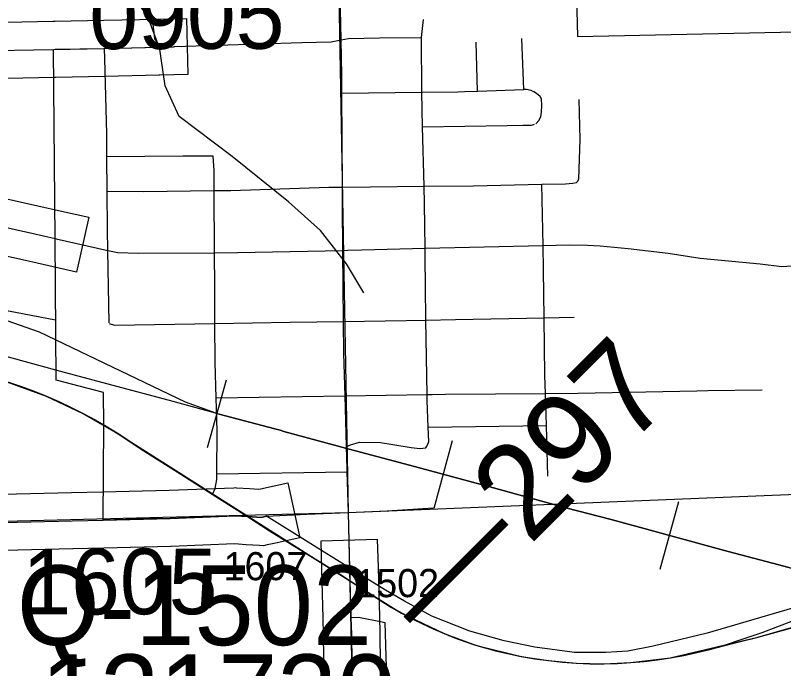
# Model space of a CAD drawing. Extents: x 128.7 to 185.5, y -21.4 to 12.6.
# Drawn here: x 136.858 to 137.678, y -9.797 to -9.1 of the extents above; entities that cross this region are included whole.
import ezdxf

# ---------------------------------------------------------------- set-up
doc = ezdxf.new("R2010")
doc.units = 0
for name, color, linetype in [('tdCoCityStreetMajor', 7, 'Continuous'), ('tdCoCityStreetMinor', 7, 'Continuous'), ('tdCoCorpBndry', 7, 'Continuous'), ('tdCoHydroRiver', 7, 'Continuous'), ('tdCoPipe', 7, 'Continuous'), ('tdCoPriCL', 7, 'Continuous'), ('tdCoPrimary', 7, 'Continuous'), ('tdCoPriNonDiv', 7, 'Continuous'), ('tdCoPriNonDivCL', 7, 'Continuous'), ('tdCoPropPend', 7, 'Continuous'), ('tdCoRRCL', 7, 'Continuous'), ('tdCoSecRdNmbr', 7, 'Continuous'), ('tdCoSecRteBand', 7, 'Continuous'), ('tdCoSecRteCL', 7, 'Continuous'), ('tdCoSectLine', 7, 'Continuous'), ('tdCoStrucSecCoName', 7, 'Continuous'), ('tdCoStrucSecFHWANum', 7, 'Continuous'), ('tdCoSurfAsphalt', 7, 'Continuous'), ('tdCoSurfGravel', 7, 'Continuous'), ('tdStHwyPriRefPost1', 7, 'Continuous')]:
    doc.layers.add(name, color=color, linetype=linetype)

msp = doc.modelspace()

# ---------------------------------------------------------------- linework, layer by layer
at = {"layer": 'tdCoCityStreetMajor'}
for points in [[(137.20561, -9.12636), (137.20365, -9.02872), (137.20357, -9.02255), (137.20356, -9.02205), (137.20356, -9.022)], [(137.01141, -9.13408), (137.02662, -9.1336), (137.02802, -9.13355), (137.02832, -9.13354), (137.1636, -9.12924), (137.19492, -9.1285), (137.20561, -9.12636)], [(137.20755, -9.3509), (137.20755, -9.35073), (137.2071, -9.30393), (137.207, -9.28336), (137.20647, -9.18326), (137.20637, -9.1641), (137.20561, -9.12636)], [(136.90053, -9.33818), (136.90149, -9.3384), (136.95673, -9.35087), (136.96722, -9.35324), (136.98917, -9.35398), (137.07058, -9.35341), (137.09496, -9.35324), (137.20755, -9.3509)], [(137.20755, -9.3509), (137.21271, -9.3508), (137.22763, -9.35028), (137.29516, -9.34862), (137.42111, -9.34554), (137.44909, -9.34485), (137.46857, -9.34535), (137.48213, -9.34609), (137.51197, -9.34904), (137.55439, -9.35398), (137.58867, -9.35916), (137.65278, -9.36532), (137.67572, -9.36803), (137.71409, -9.36543)], [(137.21335, -9.63041), (137.21213, -9.58714), (137.21204, -9.58383), (137.21137, -9.56005), (137.20985, -9.50593), (137.20858, -9.46102), (137.20826, -9.42674), (137.20755, -9.3509)], [(137.12599, -9.63449), (137.16914, -9.63227), (137.21335, -9.63041)], [(137.21501, -9.68989), (137.21378, -9.64558), (137.21335, -9.63041)]]:
    msp.add_lwpolyline(points, dxfattribs=at)
at = {"layer": 'tdCoCityStreetMinor'}
for p, q in [((137.29148, -9.12368), (137.29341, -9.10473)), ((137.29182, -9.18216), (137.29148, -9.12368)), ((137.35098, -9.18097), (137.34988, -9.1289)), ((137.40059, -9.1793), (137.39846, -9.12495)), ((137.35098, -9.18097), (137.40059, -9.1793)), ((137.20647, -9.18326), (137.29182, -9.18216)), ((137.29413, -9.28251), (137.29242, -9.21925)), ((136.956, -9.28775), (136.95574, -9.25116)), ((137.29748, -9.50456), (137.29607, -9.42538)), ((137.42231, -9.42277), (137.45444, -9.42211)), ((137.42459, -9.53767), (137.42365, -9.50352)), ((137.29856, -9.53953), (137.42459, -9.53767)), ((137.42608, -9.59153), (137.42459, -9.53767)), ((137.07302, -9.58926), (137.21213, -9.58714))]:
    msp.add_line(p, q, dxfattribs=at)
for points in [[(137.20561, -9.12636), (137.21341, -9.1248), (137.24663, -9.12432), (137.29148, -9.12368)], [(136.95574, -9.25116), (136.95556, -9.22655), (136.95334, -9.14641), (136.95304, -9.13538)], [(137.41328, -9.21593), (137.41646, -9.21225), (137.41868, -9.20855), (137.41942, -9.20337), (137.41967, -9.19647), (137.41942, -9.18932), (137.41794, -9.18685), (137.41425, -9.1834), (137.4111, -9.18183), (137.40833, -9.18044), (137.40339, -9.1792), (137.40059, -9.1793)], [(137.29182, -9.18216), (137.33015, -9.18167), (137.33727, -9.18143), (137.35098, -9.18097)], [(137.29242, -9.21925), (137.29193, -9.20091), (137.29182, -9.18216)], [(137.41979, -9.28039), (137.44507, -9.27982), (137.45272, -9.27933), (137.45672, -9.27862), (137.45691, -9.27859), (137.45814, -9.27711), (137.45937, -9.27464), (137.46061, -9.23272), (137.45962, -9.18981)], [(137.29242, -9.21925), (137.38293, -9.21767), (137.39994, -9.21743), (137.40882, -9.21743), (137.41201, -9.21637)], [(137.07032, -9.28716), (137.07023, -9.26552), (137.06924, -9.25047), (137.03669, -9.25023), (136.95574, -9.25116)], [(136.956, -9.28775), (136.99477, -9.28796), (137.07032, -9.28716)], [(137.07032, -9.28716), (137.08798, -9.28697), (137.19255, -9.28352), (137.207, -9.28336), (137.23694, -9.28303), (137.29413, -9.28251)], [(137.07096, -9.42891), (137.07072, -9.38956), (137.07058, -9.35341), (137.07032, -9.28716)], [(137.29413, -9.28251), (137.34692, -9.28204), (137.41979, -9.28039)], [(137.29607, -9.42538), (137.29587, -9.41422), (137.29572, -9.40004), (137.29516, -9.34862), (137.29464, -9.30127), (137.29413, -9.28251)], [(137.42231, -9.42277), (137.42164, -9.37205), (137.42111, -9.34554), (137.41979, -9.28039)], [(136.95825, -9.42818), (136.95673, -9.35087), (136.9563, -9.32889), (136.956, -9.28775)], [(137.07096, -9.42891), (137.15136, -9.42754), (137.20826, -9.42674), (137.27491, -9.42581), (137.29607, -9.42538)], [(137.29607, -9.42538), (137.32763, -9.42472), (137.42231, -9.42277)], [(137.42365, -9.50352), (137.42312, -9.4845), (137.42231, -9.42277)], [(136.95827, -9.42902), (136.96394, -9.43074), (137.07096, -9.42891)], [(137.07237, -9.50808), (137.07122, -9.47045), (137.07096, -9.42891)], [(137.42365, -9.50352), (137.45863, -9.50325), (137.58511, -9.50054), (137.59673, -9.50029), (137.65469, -9.49979)], [(137.07237, -9.50808), (137.20985, -9.50593), (137.29748, -9.50456)], [(137.07302, -9.58926), (137.07346, -9.54349), (137.07237, -9.50808)], [(137.29748, -9.50456), (137.30278, -9.50448), (137.31696, -9.50437), (137.42365, -9.50352)], [(137.29856, -9.53953), (137.2976, -9.51114), (137.29748, -9.50456)], [(137.21137, -9.56005), (137.21573, -9.55824), (137.2251, -9.55528), (137.24779, -9.55577), (137.26086, -9.55799), (137.28034, -9.5612), (137.28946, -9.56218), (137.29587, -9.56144), (137.29702, -9.55987), (137.29785, -9.55873), (137.29908, -9.55479), (137.29856, -9.53953)], [(137.06845, -9.61083), (137.0686, -9.6105), (137.07124, -9.60489), (137.07297, -9.59527), (137.07302, -9.58926)], [(137.21335, -9.63041), (137.2547, -9.62867), (137.30377, -9.62546)]]:
    msp.add_lwpolyline(points, dxfattribs=at)
at = {"layer": 'tdCoCorpBndry'}
for points in [[(137.45149, -8.87291), (137.4579, -9.12272), (137.70773, -9.11737)], [(137.7223, -9.72217), (137.59632, -9.75906), (137.5387, -9.77304), (137.51138, -9.77854), (137.48796, -9.77991), (137.45467, -9.77967), (137.41223, -9.77401), (137.37961, -9.76747), (137.34289, -9.7569), (137.30249, -9.74104), (137.27311, -9.72519), (137.25291, -9.71347), (137.21501, -9.68989), (137.12599, -9.63449), (137.12031, -9.63572), (137.10602, -9.63484), (137.0922, -9.63399), (137.02315, -9.6367), (136.99907, -9.6373), (136.95175, -9.63846), (136.95238, -9.53685), (136.95211, -9.5026), (136.90174, -9.48932), (136.90053, -9.33818), (136.89891, -9.13645), (136.95231, -9.13539), (136.95304, -9.13538), (137.0114, -9.13408), (136.97238, -9.02872)]]:
    msp.add_lwpolyline(points, dxfattribs=at)
msp.add_lwpolyline([(137.22168, -9.98732), (137.21845, -9.88469), (137.2183, -9.87216), (137.21816, -9.86018), (137.21802, -9.84811), (137.21698, -9.7605), (137.21648, -9.74237), (137.22429, -9.74217), (137.24924, -9.74693), (137.2524, -9.74796), (137.25607, -9.87946), (137.29926, -9.90338), (137.4284, -9.98221)], close=True, dxfattribs=at)
at = {"layer": 'tdCoHydroRiver'}
msp.add_lwpolyline([(137.2298, -9.39613), (137.21147, -9.36513), (137.18354, -9.32971), (137.14945, -9.29921), (137.08954, -9.25058), (137.03298, -9.20815), (137.01775, -9.17548), (137.01165, -9.13149), (137.00672, -9.12533), (137.00456, -9.10646), (136.97342, -9.06956)], dxfattribs=at)
at = {"layer": 'tdCoPipe'}
msp.add_lwpolyline([(136.90085, -9.42545), (136.81687, -9.4094), (136.55051, -9.34057), (136.51593, -9.32309), (136.40886, -9.22249), (136.40443, -9.21796), (135.96352, -8.73784), (135.39115, -8.75797), (135.20402, -8.76125), (134.6962, -8.7684), (134.62966, -8.76395), (134.56184, -8.73138), (134.45645, -8.64413), (134.03699, -8.17203)], dxfattribs=at)
at = {"layer": 'tdCoPriCL'}
msp.add_lwpolyline([(136.83681, -9.48666), (136.86411, -9.49603), (136.89093, -9.50647), (136.91717, -9.51829), (136.93006, -9.52471), (136.94277, -9.53146), (136.952, -9.53685), (136.96791, -9.54658), (136.99227, -9.56293), (137.03071, -9.58696), (137.06822, -9.6105), (137.10564, -9.63484), (137.11208, -9.63895), (137.20593, -9.69765), (137.21501, -9.70333), (137.24865, -9.72512), (137.27021, -9.73792), (137.29251, -9.74938), (137.31545, -9.75948), (137.34892, -9.77185), (137.37185, -9.77824), (137.39788, -9.78388), (137.42699, -9.78847), (137.45635, -9.79116), (137.48581, -9.79192), (137.51432, -9.7906), (137.55682, -9.78543), (137.59868, -9.7765), (137.63129, -9.76812), (137.65007, -9.76327), (137.66878, -9.75815), (137.68741, -9.75276)], dxfattribs=at)
at = {"layer": 'tdCoPrimary'}
for p, q in [((136.95237, -9.53685), (136.95238, -9.53685)), ((136.95237, -9.53685), (136.95238, -9.53685)), ((137.10602, -9.63484), (137.10602, -9.63484)), ((137.10602, -9.63484), (137.10602, -9.63484))]:
    msp.add_line(p, q, dxfattribs=at)
for points in [[(136.85088, -9.49133), (136.86449, -9.49603), (136.87796, -9.50108), (136.89131, -9.50647), (136.90451, -9.51221), (136.91755, -9.51829), (136.93044, -9.52471), (136.94315, -9.53146), (136.95237, -9.53685)], [(136.85088, -9.49133), (136.86449, -9.49603), (136.87796, -9.50108), (136.89131, -9.50647), (136.90451, -9.51221), (136.91755, -9.51829), (136.93044, -9.52471), (136.94315, -9.53146), (136.95237, -9.53685)], [(136.85088, -9.49133), (136.86449, -9.49603), (136.87796, -9.50108), (136.89131, -9.50647), (136.90451, -9.51221), (136.91755, -9.51829), (136.93044, -9.52471), (136.94315, -9.53146), (136.95238, -9.53685), (136.95581, -9.53886), (136.95599, -9.53897), (136.96829, -9.54658), (136.98057, -9.55461), (136.99265, -9.56293), (137.01199, -9.57475), (137.03109, -9.58696), (137.06845, -9.61083), (137.10602, -9.63484), (137.12961, -9.64991), (137.20674, -9.69773), (137.21539, -9.70333), (137.24903, -9.72512), (137.25971, -9.73168), (137.27059, -9.73792), (137.28006, -9.74297), (137.28165, -9.74382), (137.29288, -9.74938), (137.30428, -9.75461), (137.31583, -9.75948), (137.32685, -9.76397), (137.33801, -9.76809), (137.3493, -9.77185), (137.36071, -9.77523), (137.37222, -9.77824), (137.38383, -9.78087), (137.39826, -9.78388), (137.41278, -9.78641), (137.42737, -9.78847), (137.44203, -9.79006), (137.45673, -9.79116), (137.47145, -9.79178), (137.48619, -9.79192), (137.50046, -9.79147), (137.5147, -9.7906), (137.52892, -9.7893), (137.54309, -9.78758), (137.5572, -9.78543), (137.57124, -9.78287), (137.5852, -9.77989), (137.59906, -9.7765), (137.61282, -9.7727), (137.63167, -9.76812), (137.65045, -9.76327), (137.66916, -9.75815), (137.68779, -9.75276)], [(136.95238, -9.53685), (136.95581, -9.53886), (136.95599, -9.53897)], [(136.95238, -9.53685), (136.95581, -9.53886), (136.95599, -9.53897)], [(136.95599, -9.53897), (136.96829, -9.54658), (136.98057, -9.55461), (136.99265, -9.56293), (137.01199, -9.57475), (137.03109, -9.58696), (137.06845, -9.61083), (137.10602, -9.63484)], [(136.95599, -9.53897), (136.96829, -9.54658), (136.98057, -9.55461), (136.99265, -9.56293), (137.01199, -9.57475), (137.03109, -9.58696), (137.06845, -9.61083), (137.10602, -9.63484)], [(137.10602, -9.63484), (137.12961, -9.64991), (137.20674, -9.69773), (137.21539, -9.70333), (137.24903, -9.72512), (137.25971, -9.73168), (137.27059, -9.73792), (137.28006, -9.74297)], [(137.10602, -9.63484), (137.12961, -9.64991), (137.20674, -9.69773), (137.21539, -9.70333), (137.24903, -9.72512), (137.25971, -9.73168), (137.27059, -9.73792), (137.28006, -9.74297)], [(137.28006, -9.74297), (137.28165, -9.74382), (137.29288, -9.74938), (137.30428, -9.75461), (137.31583, -9.75948), (137.32685, -9.76397), (137.33801, -9.76809), (137.3493, -9.77185), (137.36071, -9.77523), (137.37222, -9.77824), (137.38383, -9.78087), (137.39826, -9.78388), (137.41278, -9.78641), (137.42737, -9.78847), (137.44203, -9.79006), (137.45673, -9.79116), (137.47145, -9.79178), (137.48619, -9.79192), (137.50046, -9.79147), (137.5147, -9.7906), (137.52892, -9.7893), (137.54309, -9.78758), (137.5572, -9.78543), (137.57124, -9.78287), (137.5852, -9.77989), (137.59906, -9.7765), (137.61282, -9.7727), (137.63167, -9.76812), (137.65045, -9.76327), (137.66916, -9.75815), (137.68779, -9.75276)], [(137.28006, -9.74297), (137.28165, -9.74382), (137.29288, -9.74938), (137.30428, -9.75461), (137.31583, -9.75948), (137.32685, -9.76397), (137.33801, -9.76809), (137.3493, -9.77185), (137.36071, -9.77523), (137.37222, -9.77824), (137.38383, -9.78087), (137.39826, -9.78388), (137.41278, -9.78641), (137.42737, -9.78847), (137.44203, -9.79006), (137.45673, -9.79116), (137.47145, -9.79178), (137.48619, -9.79192), (137.50046, -9.79147), (137.5147, -9.7906), (137.52892, -9.7893), (137.54309, -9.78758), (137.5572, -9.78543), (137.57124, -9.78287), (137.5852, -9.77989), (137.59906, -9.7765), (137.61282, -9.7727), (137.63167, -9.76812), (137.65045, -9.76327), (137.66916, -9.75815), (137.68779, -9.75276)]]:
    msp.add_lwpolyline(points, dxfattribs=at)
at = {"layer": 'tdCoPriNonDiv'}
msp.add_lwpolyline([(135.30346, -9.07229), (136.28079, -9.33659), (136.51651, -9.40002), (136.74168, -9.46177), (136.79513, -9.47454), (136.83681, -9.48666), (136.89093, -9.50647), (136.93006, -9.52471), (136.96791, -9.54658), (137.21501, -9.70333), (137.27021, -9.73792), (137.31545, -9.75948), (137.34892, -9.77185), (137.39788, -9.78388), (137.42699, -9.78847), (137.45635, -9.79116), (137.48581, -9.79192), (137.51432, -9.7906), (137.55682, -9.78543), (137.65007, -9.76327), (137.76334, -9.73257)], dxfattribs=at)
at = {"layer": 'tdCoPriNonDivCL'}
msp.add_lwpolyline([(136.8505, -9.49133), (136.86411, -9.49603), (136.87758, -9.50108), (136.89093, -9.50647), (136.90413, -9.51221), (136.91717, -9.51829), (136.93006, -9.52471), (136.94277, -9.53146), (136.952, -9.53685), (136.952, -9.53685), (136.95543, -9.53886), (136.96791, -9.54658), (136.98019, -9.55461), (136.99227, -9.56293), (137.01161, -9.57475), (137.03071, -9.58696), (137.06807, -9.61083), (137.10564, -9.63484), (137.10564, -9.63484), (137.12923, -9.64991), (137.20636, -9.69773), (137.21501, -9.70333), (137.24865, -9.72512), (137.25934, -9.73168), (137.27021, -9.73792), (137.28127, -9.74382), (137.29251, -9.74938), (137.3039, -9.75461), (137.31545, -9.75948), (137.32647, -9.76397), (137.33763, -9.76809), (137.34892, -9.77185), (137.36033, -9.77523), (137.37185, -9.77824), (137.38345, -9.78087), (137.39788, -9.78388), (137.4124, -9.78641), (137.42699, -9.78847), (137.44165, -9.79006), (137.45635, -9.79116), (137.47107, -9.79178), (137.48581, -9.79192), (137.50008, -9.79147), (137.51432, -9.7906), (137.52854, -9.7893), (137.54271, -9.78758), (137.55682, -9.78543), (137.57086, -9.78287), (137.58482, -9.77989), (137.59868, -9.7765), (137.61244, -9.7727), (137.63129, -9.76812), (137.65007, -9.76327), (137.66878, -9.75815), (137.68741, -9.75276)], dxfattribs=at)
msp.add_lwpolyline([(136.8505, -9.49133), (136.86411, -9.49603), (136.87758, -9.50108), (136.89093, -9.50647), (136.90413, -9.51221), (136.91717, -9.51829), (136.93006, -9.52471), (136.94277, -9.53146), (136.952, -9.53685), (136.952, -9.53685), (136.95543, -9.53886), (136.96791, -9.54658), (136.98019, -9.55461), (136.99227, -9.56293), (137.01161, -9.57475), (137.03071, -9.58696), (137.06807, -9.61083), (137.10564, -9.63484), (137.10564, -9.63484), (137.12923, -9.64991), (137.20636, -9.69773), (137.21501, -9.70333), (137.24865, -9.72512), (137.25934, -9.73168), (137.27021, -9.73792), (137.28127, -9.74382), (137.29251, -9.74938), (137.3039, -9.75461), (137.31545, -9.75948), (137.32647, -9.76397), (137.33763, -9.76809), (137.34892, -9.77185), (137.36033, -9.77523), (137.37185, -9.77824), (137.38345, -9.78087), (137.39788, -9.78388), (137.4124, -9.78641), (137.42699, -9.78847), (137.44165, -9.79006), (137.45635, -9.79116), (137.47107, -9.79178), (137.48581, -9.79192), (137.50008, -9.79147), (137.51432, -9.7906), (137.52854, -9.7893), (137.54271, -9.78758), (137.55682, -9.78543), (137.57086, -9.78287), (137.58482, -9.77989), (137.59868, -9.7765), (137.61244, -9.7727), (137.63129, -9.76812), (137.65007, -9.76327), (137.66878, -9.75815), (137.68741, -9.75276)], dxfattribs=at)
at = {"layer": 'tdCoPropPend'}
for p, q in [((137.65489, -9.75855), (137.6884, -9.7458)), ((137.62814, -9.7673), (137.65489, -9.75855)), ((137.61282, -9.7727), (137.62814, -9.7673))]:
    msp.add_line(p, q, dxfattribs=at)
at = {"layer": 'tdCoRRCL'}
for p, q in [((137.06321, -9.56123), (137.08315, -9.48893)), ((137.30493, -9.62596), (137.32441, -9.55353)), ((137.54618, -9.69103), (137.56591, -9.61867))]:
    msp.add_line(p, q, dxfattribs=at)
for points in [[(136.11769, -9.22731), (136.35905, -9.29259), (136.60066, -9.35793), (136.84167, -9.42335), (136.88336, -9.43773), (137.03922, -9.51232), (137.07558, -9.52574), (137.13483, -9.54121), (137.1392, -9.5424), (137.14057, -9.54278), (137.14467, -9.5439), (137.21557, -9.56323), (137.27848, -9.58001), (137.36813, -9.60412), (137.4452, -9.62536), (137.4936, -9.63808), (137.51191, -9.6429), (137.52096, -9.64528), (137.56133, -9.65629), (137.61874, -9.67202), (137.67248, -9.68617), (137.7214, -9.69953)], [(137.7214, -9.69953), (137.67248, -9.68617), (137.61874, -9.67202), (137.56133, -9.65629), (137.52096, -9.64528), (137.51191, -9.6429), (137.4936, -9.63808), (137.4452, -9.62536), (137.36813, -9.60412), (137.27848, -9.58001), (137.21557, -9.56323), (137.14467, -9.5439), (137.14057, -9.54278), (137.1392, -9.5424), (137.13483, -9.54121), (137.07558, -9.52574), (137.02237, -9.51106), (136.96103, -9.49455), (136.90128, -9.47856), (136.83992, -9.46178)]]:
    msp.add_lwpolyline(points, dxfattribs=at)
at = {"layer": 'tdCoSecRteBand'}
for points in [[(136.81433, -9.10812), (136.89832, -9.10646), (136.90002, -9.10642), (136.95241, -9.10539), (137.00987, -9.10411), (137.01073, -9.10409), (137.04073, -9.10342), (137.04206, -9.16341), (137.01207, -9.16407), (137.0112, -9.16409), (136.9537, -9.16537), (136.95367, -9.16537), (136.95363, -9.16537), (136.9012, -9.16641), (136.8995, -9.16645), (136.81549, -9.16811)], [(136.79152, -9.28302), (136.88202, -9.30324), (136.88205, -9.30325), (136.88209, -9.30326), (136.90714, -9.30891), (136.9364, -9.31552), (136.92318, -9.37405), (136.89392, -9.36744), (136.86891, -9.36179), (136.77856, -9.34161)], [(136.63871, -9.61594), (136.9181, -9.60928), (136.95101, -9.60847), (137.02219, -9.60672), (137.09102, -9.60402), (137.09253, -9.60396), (137.09404, -9.60405), (137.10786, -9.6049), (137.118, -9.60552), (137.11958, -9.60518), (137.14889, -9.59881), (137.16164, -9.65744), (137.13232, -9.66381), (137.12669, -9.66503), (137.12263, -9.66592), (137.11848, -9.66566), (137.10418, -9.66478), (137.09187, -9.66403), (137.02433, -9.66668), (137.02411, -9.66669), (137.02389, -9.6667), (136.95248, -9.66845), (136.91956, -9.66926), (136.91955, -9.66926), (136.91954, -9.66926), (136.64013, -9.67592)], [(137.18845, -9.88504), (137.18699, -9.7611), (137.18649, -9.74321), (137.1854, -9.70417), (137.18503, -9.69073), (137.18419, -9.66074), (137.24417, -9.65906), (137.245, -9.68905), (137.24538, -9.7025), (137.24647, -9.74154), (137.24697, -9.75966), (137.24698, -9.75991), (137.24698, -9.76015), (137.24844, -9.88404)]]:
    msp.add_lwpolyline(points, dxfattribs=at)
at = {"layer": 'tdCoSecRteCL'}
for points in [[(136.45039, -9.15361), (136.462, -9.14576), (136.52612, -9.14354), (136.66422, -9.14083), (136.8149, -9.13811), (136.89891, -9.13645), (136.90061, -9.13642), (136.95304, -9.13538), (137.01053, -9.1341), (137.0114, -9.13408)], [(136.46439, -9.16885), (136.47746, -9.18308), (136.50976, -9.21933), (136.52135, -9.23043), (136.529, -9.23659), (136.53911, -9.24374), (136.54947, -9.25065), (136.57117, -9.26175), (136.58646, -9.26791), (136.60298, -9.2726), (136.6158, -9.2758), (136.6814, -9.29011), (136.78498, -9.3123), (136.87548, -9.33252), (136.90053, -9.33818)], [(136.47301, -9.64984), (136.48159, -9.64963), (136.63942, -9.64593), (136.91882, -9.63927), (136.95175, -9.63846), (137.02315, -9.6367), (137.0922, -9.63399), (137.10602, -9.63484), (137.12031, -9.63572), (137.12595, -9.63449)], [(137.23656, -10.63606), (137.23546, -10.59541), (137.23275, -10.4398), (137.22905, -10.30318), (137.22585, -10.16015), (137.22264, -10.01785), (137.22168, -9.98732), (137.21845, -9.88469), (137.21698, -9.7605), (137.21648, -9.74238), (137.21539, -9.70333), (137.21501, -9.68989)]]:
    msp.add_lwpolyline(points, dxfattribs=at)
at = {"layer": 'tdCoSectLine'}
for points in [[(137.19493, -8.62603), (137.21297, -9.63041)], [(137.21297, -9.63041), (138.20513, -9.58997)], [(136.22467, -9.65525), (137.21297, -9.63041)], [(137.21297, -9.63041), (137.23618, -10.63606)]]:
    msp.add_lwpolyline(points, dxfattribs=at)
at = {"layer": 'tdCoSurfAsphalt'}
for points in [[(136.21457, -8.89258), (136.27795, -8.96335), (136.35119, -9.04449), (136.43307, -9.13474), (136.45039, -9.15361), (136.46439, -9.16885), (136.47746, -9.18308), (136.50976, -9.21933), (136.52135, -9.23043), (136.529, -9.23659), (136.53911, -9.24374), (136.54947, -9.25065), (136.57117, -9.26175), (136.58646, -9.26791), (136.60298, -9.2726), (136.6158, -9.2758), (136.6814, -9.29011), (136.78498, -9.3123), (136.87548, -9.33252), (136.90053, -9.33818)], [(137.10602, -9.63484), (137.12031, -9.63572), (137.12595, -9.63449)], [(137.23546, -10.59541), (137.23275, -10.4398), (137.22905, -10.30318), (137.22585, -10.16015), (137.22264, -10.01785), (137.22168, -9.98732), (137.21845, -9.88469), (137.21698, -9.7605), (137.21648, -9.74238), (137.21539, -9.70333), (137.21501, -9.68989)]]:
    msp.add_lwpolyline(points, dxfattribs=at)
at = {"layer": 'tdCoSurfGravel'}
for points in [[(136.45039, -9.15361), (136.462, -9.14576), (136.52612, -9.14354), (136.66422, -9.14083), (136.8149, -9.13811), (136.89891, -9.13645)], [(136.89891, -9.13645), (136.90061, -9.13642), (136.95304, -9.13538), (137.01053, -9.1341), (137.0114, -9.13408)], [(134.7228, -9.69134), (134.74202, -9.69007), (134.84363, -9.68613), (134.94498, -9.68267), (135.0382, -9.67922), (135.1472, -9.67552), (135.26656, -9.67207), (135.37432, -9.6701), (135.52747, -9.66714), (135.67592, -9.66517), (135.80786, -9.66319), (135.92623, -9.66122), (136.19602, -9.65579), (136.34078, -9.65308), (136.47301, -9.64984), (136.48159, -9.64963), (136.63942, -9.64593), (136.91882, -9.63927), (136.95175, -9.63846)], [(136.95175, -9.63846), (137.02315, -9.6367), (137.0922, -9.63399), (137.10602, -9.63484)]]:
    msp.add_lwpolyline(points, dxfattribs=at)

# ---------------------------------------------------------------- texts
at = {"layer": 'tdCoSecRdNmbr'}
for s, height, rotation, p in [('0905', 0.07, 0.10408, (136.93704, -9.13615)), ('1605', 0.07, 0.10402, (136.8655, -9.73925)), ('1607', 0.03, 0.10604, (137.08025, -9.70276)), ('1502', 0.03, 0.10604, (137.22082, -9.72086))]:
    msp.add_text(s, height=height, rotation=rotation, dxfattribs=at).set_placement(p)
at = {"layer": 'tdCoStrucSecCoName'}
msp.add_text('Q-1502', height=0.085, dxfattribs=at).set_placement((136.85963, -9.77194))
at = {"layer": 'tdCoStrucSecFHWANum'}
msp.add_text('121730', height=0.085, dxfattribs=at).set_placement((136.8849, -9.86684))
at = {"layer": 'tdStHwyPriRefPost1'}
msp.add_text('‒‒297', height=0.1, rotation=45, dxfattribs=at).set_placement((137.30176, -9.77109))

doc.saveas('drawing.dxf')
